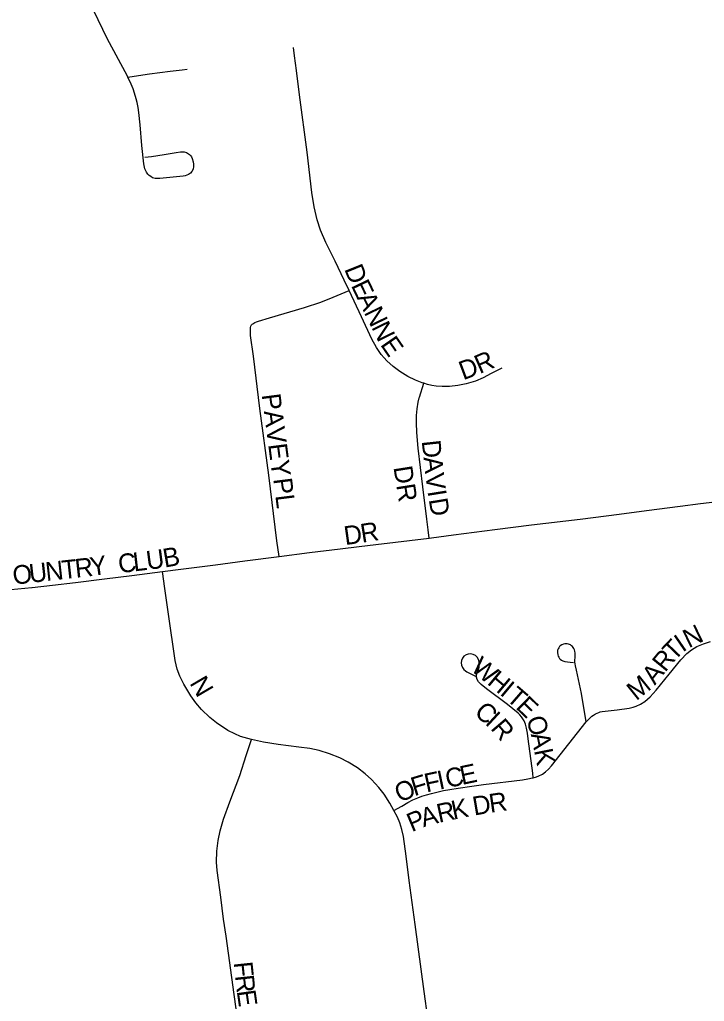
# Model space of a CAD drawing. Extents: x 1410790 to 1770854, y 448063 to 770588.
# Drawn here: x 1565425 to 1567252, y 622381 to 624998 of the extents above; entities that cross this region are included whole.
import ezdxf

# ---------------------------------------------------------------- set-up
doc = ezdxf.new("R2010")
doc.units = 0
doc.layers.add('GM_X_City_Street', color=7, linetype='Continuous')
doc.layers.add('GM_X_City_Street_Text', color=7, linetype='Continuous')

msp = doc.modelspace()

# ---------------------------------------------------------------- linework, layer by layer
at = {"layer": 'GM_X_City_Street'}
for points in [[(1565714.1, 624844.6), (1565713, 624846.9), (1565658.6, 624948), (1565622.6, 625021.7)], [(1566304, 624275.7), (1566290.9, 624303.6), (1566266.4, 624353.8), (1566241.9, 624403.7), (1566228.1, 624436.6), (1566218.9, 624464.2), (1566210.6, 624498.9), (1566204.4, 624537.4), (1566192.1, 624644.8), (1566172, 624797.7), (1566163.9, 624862.7), (1566158.7, 624901.8), (1566155.9, 624923.8)], [(1565714.1, 624844.6), (1565741.9, 624848.9), (1565771.1, 624853.5), (1565826.2, 624860.5), (1565858.6, 624864.3), (1565871.6, 624865.5)], [(1565758.8, 624631.5), (1565777.1, 624633.3), (1565810.5, 624638.5), (1565842.3, 624643.7), (1565854.4, 624645.4), (1565864, 624645.2), (1565870.2, 624643.3), (1565875.8, 624640.2), (1565878.4, 624638.3), (1565880.6, 624635.9), (1565883.2, 624632), (1565884.9, 624627.3), (1565888, 624618.6), (1565889.3, 624612.4), (1565889.2, 624606), (1565887.6, 624599.6), (1565884.7, 624593.5), (1565880.6, 624588.4), (1565875.5, 624584.7), (1565866.8, 624581.8), (1565861.2, 624580.5), (1565799.4, 624574.5), (1565792.8, 624574), (1565786.4, 624574.3), (1565779.4, 624576.5), (1565774.7, 624579.8), (1565770.7, 624582.7), (1565767.3, 624586.3), (1565763.2, 624591.6), (1565759.1, 624600.5), (1565756, 624613.3), (1565751.1, 624662.2), (1565746.2, 624717.7), (1565742.7, 624750.3), (1565740.9, 624763.7), (1565738.8, 624776.8), (1565736.1, 624787.2), (1565731.8, 624801.5), (1565727.9, 624813.7), (1565722.8, 624826.1), (1565714.1, 624844.6)], [(1566117.3, 623566.9), (1566111.4, 623608.3), (1566089.5, 623783.2), (1566066.2, 623961.5), (1566048.9, 624101.1), (1566041.2, 624156), (1566040.5, 624163.1), (1566040.5, 624167.7), (1566040.5, 624172.5), (1566041.1, 624177.5), (1566041.9, 624180.4), (1566042.9, 624182.7), (1566044, 624184.3), (1566045.4, 624185.7), (1566047.2, 624187.1), (1566049.7, 624188.8), (1566052.8, 624190.5), (1566057.1, 624192.6), (1566062.2, 624194.4), (1566091.6, 624202.7), (1566185.4, 624230.1), (1566228.6, 624244.9), (1566261.8, 624258.4), (1566304, 624275.7)], [(1566503.4, 624028.3), (1566498.6, 624029.5), (1566481.2, 624036.4), (1566461.1, 624046.2), (1566439.1, 624059.5), (1566421.3, 624073.1), (1566405, 624088.5), (1566397.3, 624096.5), (1566389.9, 624105.6), (1566377.3, 624123.8), (1566364.7, 624146.3), (1566337, 624205.5), (1566304, 624275.7)], [(1566711.5, 624069), (1566682.9, 624054.1), (1566661.7, 624043), (1566641, 624034.2), (1566616.4, 624026.8), (1566594.3, 624022.4), (1566572.1, 624020.2), (1566552.3, 624019.6), (1566536.7, 624020.5), (1566524.6, 624022.6), (1566513, 624025.1), (1566503.4, 624028.3)], [(1566517.2, 623615.9), (1566514.6, 623637.3), (1566511, 623666.2), (1566501, 623752.5), (1566488.5, 623855.4), (1566484.7, 623897.5), (1566483.7, 623923.4), (1566484, 623942.8), (1566485.4, 623960.3), (1566488.2, 623977.9), (1566490.8, 623989.7), (1566491.4, 623991.7), (1566503.4, 624028.3)], [(1566517.2, 623615.9), (1566524.2, 623616.7), (1566582.3, 623624.2), (1566692.4, 623638.3), (1566790.7, 623650.9), (1566920.8, 623666.5), (1567024.4, 623679.6), (1567097.4, 623688.9), (1567187.6, 623700.6), (1567241.7, 623707.7), (1567371.4, 623723.2), (1567445.8, 623731.8), (1567611.9, 623752.5), (1567675.3, 623760), (1567728.1, 623766.1), (1567759.9, 623769.7), (1567787.7, 623773.1), (1567803.9, 623775.4)], [(1566117.3, 623566.9), (1566198.2, 623577.3), (1566279.8, 623586.9), (1566330.8, 623592.9), (1566375.4, 623598.5), (1566517.2, 623615.9)], [(1565805.9, 623526.5), (1565854.7, 623532.7), (1565947.3, 623544.3), (1566025.7, 623554.9), (1566117.3, 623566.9)], [(1565458, 623484), (1565512.8, 623490), (1565573.6, 623497.5), (1565651.1, 623507.1), (1565724.5, 623516.1), (1565805.9, 623526.5)], [(1566043.4, 623078.7), (1566014.3, 623087.1), (1565998.7, 623093.4), (1565980.9, 623103.1), (1565950.3, 623122.8), (1565932.2, 623137.8), (1565910.6, 623158.5), (1565895.3, 623176.1), (1565881.7, 623195.3), (1565863, 623226.6), (1565852.7, 623247.6), (1565845.7, 623266.5), (1565840.2, 623289.4), (1565822.5, 623413), (1565812.6, 623481), (1565805.9, 623526.5)], [(1565274.4, 623469.2), (1565314.6, 623472.4), (1565346.3, 623474.9), (1565401.1, 623478.9), (1565457.5, 623484), (1565458, 623484)], [(1566936.9, 623125.7), (1566947.9, 623137.4), (1566952, 623140.7), (1566955.8, 623143.7), (1566961.6, 623147.2), (1566965.8, 623149.3), (1566970.1, 623151.1), (1566974.1, 623152.2), (1566979, 623153.2), (1566995.6, 623155.3), (1567018.9, 623157.9), (1567051, 623162.2), (1567061.5, 623164.7), (1567069.9, 623167.3), (1567081.7, 623172.9), (1567092.6, 623180), (1567107.4, 623192.9), (1567122.9, 623209.8), (1567158.1, 623253), (1567189, 623291.2), (1567204.7, 623307.9), (1567217.4, 623318.2), (1567231.4, 623326.6), (1567249.6, 623334.1), (1567268.5, 623339.6)], [(1566936.9, 623125.7), (1566923.7, 623201.1), (1566910.7, 623263.7), (1566908.3, 623275.4), (1566907.3, 623280.4), (1566906.5, 623284.6), (1566906.3, 623289.3), (1566906.7, 623298.1), (1566907.1, 623308.6), (1566906.3, 623314.4), (1566905.2, 623318.2), (1566903.7, 623321.6), (1566902.1, 623324), (1566900, 623326.4), (1566897.7, 623328.8), (1566894.8, 623330.8), (1566892.2, 623332.3), (1566889.6, 623333.2), (1566885.8, 623334.1), (1566879.3, 623333.9), (1566876.1, 623333), (1566871.7, 623331.5), (1566867.5, 623328.4), (1566865.7, 623326.4), (1566863.3, 623323.4), (1566861.9, 623320.8), (1566860.4, 623316.8), (1566859.9, 623310.9), (1566860.7, 623304.4), (1566861.9, 623301), (1566863.3, 623298.3), (1566865.3, 623295), (1566867.2, 623293), (1566870.4, 623290.3), (1566874.6, 623288.1), (1566879.7, 623286.7), (1566893.8, 623284.6), (1566903.1, 623283.6)], [(1566795.5, 622976.8), (1566793.8, 622988.6), (1566781.4, 623080.7), (1566779.6, 623095.4), (1566777.3, 623108.5), (1566774.7, 623119.4), (1566770.9, 623128.4), (1566767.9, 623133.7), (1566763.8, 623139.4), (1566759.6, 623144.2), (1566754.8, 623149), (1566726.6, 623171.6), (1566670.2, 623214.2), (1566656, 623225.4), (1566652.5, 623228.8), (1566649.4, 623232.8), (1566646, 623238.5), (1566644, 623244.6), (1566644, 623251), (1566646.1, 623257.2), (1566649.8, 623266.3), (1566651, 623271.7), (1566651.4, 623276.1), (1566651.4, 623281.1), (1566650.8, 623285.9), (1566648.8, 623292.1), (1566645.4, 623297.8), (1566640.8, 623302.4), (1566635.1, 623305.5), (1566628.7, 623306.8), (1566622.1, 623306.4), (1566615.9, 623304.3), (1566610.5, 623300.6), (1566606.3, 623295.6), (1566603.6, 623289.6), (1566602.7, 623283.1), (1566603.7, 623276.7), (1566606.3, 623270.7), (1566610.2, 623265.4), (1566614.1, 623261.9), (1566617.7, 623259.1), (1566641.6, 623247.3)], [(1566795.5, 622976.8), (1566801, 622978.4), (1566808.4, 622981.1), (1566820.2, 622986.6), (1566828.1, 622992.5), (1566836, 622999.5), (1566844.3, 623008.8), (1566936.9, 623125.7)], [(1566019.6, 622239.5), (1565997.5, 622398.9), (1565976.2, 622554.8), (1565969.3, 622600.1), (1565961.9, 622658.2), (1565951.8, 622729.5), (1565950.3, 622751.9), (1565951.4, 622780.9), (1565954.8, 622809.8), (1565960.1, 622835.1), (1565969.2, 622866.2), (1565986, 622912.2), (1566012.5, 622983.1), (1566029.7, 623036.5), (1566043.4, 623078.7)], [(1566423.4, 622889), (1566413, 622908.7), (1566397.5, 622933.3), (1566383.7, 622951), (1566364, 622972.4), (1566347.3, 622987.4), (1566326.6, 623002.8), (1566301.9, 623018.1), (1566278.9, 623029.9), (1566251.9, 623040.7), (1566224.1, 623049.4), (1566198.9, 623054.8), (1566170, 623058.3), (1566114.4, 623065), (1566075.3, 623071.4), (1566043.4, 623078.7)], [(1566423.4, 622889), (1566444.5, 622901.3), (1566460.7, 622910.7), (1566474, 622917.7), (1566487.4, 622923.2), (1566498.4, 622927.3), (1566510.4, 622931), (1566523.5, 622935), (1566537.8, 622938.6), (1566555.5, 622942.3), (1566572.4, 622945.3), (1566595.3, 622949.1), (1566631.8, 622954.4), (1566662.6, 622958.4), (1566766.9, 622971.6), (1566780.7, 622973.5), (1566793.5, 622976.1), (1566795.5, 622976.8)], [(1566560.1, 622017.5), (1566552.4, 622069.2), (1566543, 622130.8), (1566531.2, 622205.4), (1566514.1, 622335.5), (1566503.9, 622406.9), (1566480, 622585.8), (1566463.9, 622702.9), (1566456.6, 622768), (1566449.4, 622819.7), (1566445.1, 622838.4), (1566439, 622856.6), (1566432.8, 622871.3), (1566423.4, 622889)]]:
    msp.add_lwpolyline(points, dxfattribs=at)

# ---------------------------------------------------------------- texts
at = {"layer": 'GM_X_City_Street_Text'}
for s, rotation, p in [('D', 291.9557, (1566290.4, 624333.3)), ('E', 295.572, (1566308.3, 624289.4)), ('A', 296.1367, (1566323.7, 624257.1)), ('N', 296.1447, (1566343.1, 624217.6)), ('N', 296.1155, (1566362.5, 624178.1)), ('E', 304.634, (1566385.9, 624131.6)), ('D', 20.5228, (1566608.4, 624036.3)), ('R', 23.5698, (1566652.2, 624052.8)), ('PAVEY', 277.4272, (1566070.7, 623998)), ('D', 276.1543, (1566497.6, 623874.6)), ('DR', 278.9673, (1566422.2, 623804.6)), ('A', 276.1543, (1566502.3, 623830.8)), ('V', 277.0622, (1566507.1, 623786.2)), ('PL', 277.1217, (1566101.5, 623773.5)), ('I', 279.0161, (1566512.8, 623740.7)), ('D', 279.4163, (1566516.3, 623718.6)), ('D', 7.8705, (1566293.6, 623596.9)), ('R', 9.189, (1566338.4, 623603.1)), ('C', 6.6191, (1565690.7, 623522.1)), ('L', 6.6594, (1565730.1, 623526.7)), ('U', 7.3935, (1565765.8, 623530.9)), ('B', 9.868, (1565811.7, 623536.9)), ('O', 6.3064, (1565408.9, 623491.3)), ('U', 6.3236, (1565452.7, 623496.1)), ('N', 6.3064, (1565496.4, 623501)), ('T', 6.3213, (1565540.2, 623505.8)), ('R', 6.3278, (1565575.2, 623509.7)), ('Y', 7.9634, (1565616.1, 623514.3)), ('N', 26.1154, (1567210.2, 623321.4)), ('T', 46.2945, (1567171.5, 623286.2)), ('I', 34.5873, (1567193.7, 623309.9)), ('R', 50.9874, (1567147.3, 623256.2)), ('W', 320.1062, (1566626.2, 623264.8)), ('H', 320.0909, (1566670.1, 623228.1)), ('A', 51.1683, (1567119.7, 623222)), ('N', 300.3357, (1565877.2, 623229)), ('I', 320.1254, (1566703.9, 623199.9)), ('M', 38.7537, (1567070.2, 623180.6)), ('T', 319.0608, (1566720.6, 623185.9)), ('E', 315.7536, (1566746.6, 623163.4)), ('C', 318.1608, (1566635.3, 623147.5)), ('I', 317.3499, (1566664.6, 623121.2)), ('R', 310.4959, (1566679.7, 623107.5)), ('O', 286.693, (1566776.1, 623133.8)), ('A', 281.5285, (1566788.4, 623092.8)), ('K', 281.3057, (1566797.2, 623049.7)), ('I', 11.8842, (1566544.8, 622944.7)), ('C', 11.8899, (1566566.3, 622949.2)), ('E', 11.8887, (1566605.1, 622957.4)), ('O', 25.001, (1566439.7, 622909.4)), ('F', 16.7934, (1566477.8, 622927.4)), ('F', 12.2207, (1566510.5, 622937.3)), ('K', 11.5971, (1566582.1, 622864.8)), ('D', 9.5953, (1566637.7, 622875.9)), ('R', 8.3362, (1566680.8, 622883.2)), ('P', 22.7502, (1566471.1, 622831.3)), ('A', 16.1255, (1566502.2, 622844.4)), ('R', 12.3102, (1566543.6, 622856.4)), ('F', 276.0777, (1565996, 622484.1)), ('R', 276.2805, (1565999.7, 622448.9)), ('E', 277.9751, (1566004.2, 622408))]:
    msp.add_text(s, height=50, rotation=rotation, dxfattribs=at).set_placement(p)

doc.saveas('drawing.dxf')
